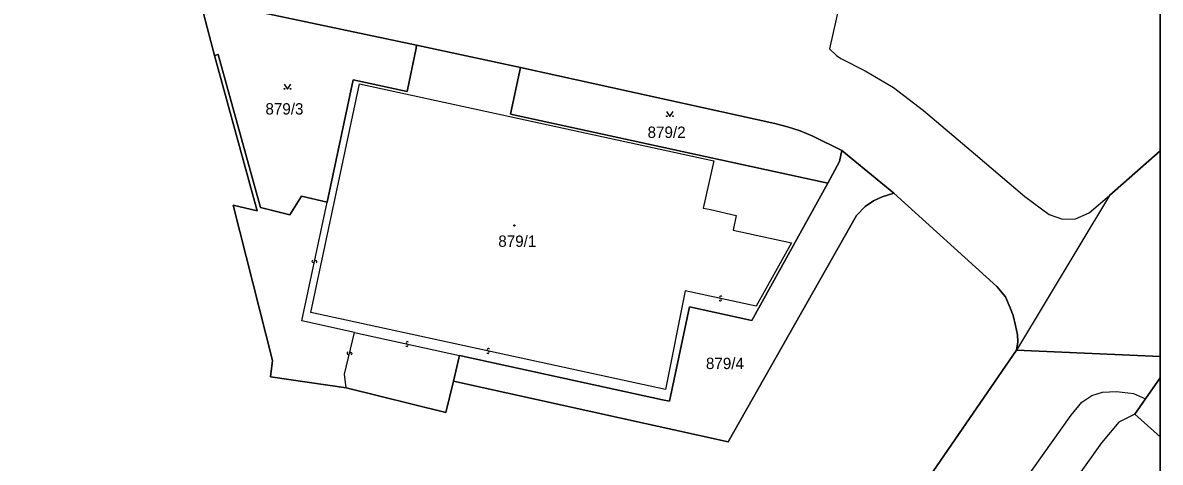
# Model space of a CAD drawing. Extents: x -598233 to -596890, y -1157848 to -1156431.
# Drawn here: x -597060.6 to -596890.5, y -1156782.2 to -1156716.5 of the extents above; entities that cross this region are included whole.
import ezdxf

# ---------------------------------------------------------------- set-up
doc = ezdxf.new("R2010")
doc.units = 0
for name, color, linetype in [('Level 1', 7, 'Continuous'), ('Level 13', 7, 'Continuous'), ('Level 3', 7, 'Continuous'), ('Level 4', 7, 'Continuous'), ('Level 5', 7, 'Continuous'), ('Level 60', 7, 'Continuous'), ('Vrstva 60', 7, 'Continuous'), ('zajmove_uzemi', 7, 'Continuous')]:
    doc.layers.add(name, color=color, linetype=linetype)

msp = doc.modelspace()

# ---------------------------------------------------------------- linework, layer by layer
at = {"layer": 'Level 1'}
for p, q in [((-596890.46, -1156735.67), (-596898.07, -1156742.34)), ((-596911.95, -1156765.45), (-596890.46, -1156766.42)), ((-596892.66, -1156772.74), (-596890.46, -1156769.58)), ((-596894.26, -1156775.04), (-596890.46, -1156778.4))]:
    msp.add_line(p, q, dxfattribs=at)
for points in [[(-596984.14, -1156710.43), (-596980.67, -1156695.36), (-596936.48, -1156705.03), (-596939.92, -1156720.38), (-596938.87, -1156721.4), (-596938.26, -1156721.86), (-596934.61, -1156723.68), (-596930.37, -1156726.18), (-596925.86, -1156729.6), (-596918.12, -1156736.18), (-596910.73, -1156742.49), (-596907.06, -1156745.15), (-596905.08, -1156745.86), (-596903.13, -1156745.84), (-596901.09, -1156744.93), (-596898.07, -1156742.34)], [(-597034.1, -1156712.96), (-597031.94, -1156721.37)], [(-597034.1, -1156712.96), (-597001.69, -1156719.86)], [(-597001.69, -1156719.86), (-597001.78, -1156720.29), (-597003.11, -1156726.79), (-597011.19, -1156725.03), (-597015.09, -1156743.31)], [(-597001.69, -1156719.86), (-596986.17, -1156723.21)], [(-597031.94, -1156721.37), (-597031.37, -1156721.23), (-597025.05, -1156744.13), (-597020.64, -1156745.2), (-597018.9, -1156742.44), (-597015.09, -1156743.31)], [(-597012.22, -1156771.11), (-597023.54, -1156769.47), (-597023.23, -1156767.02), (-597029.16, -1156743.78), (-597025.54, -1156744.63), (-597031.94, -1156721.37)], [(-596986.17, -1156723.21), (-596986.26, -1156723.64), (-596987.65, -1156730.15), (-596940.18, -1156740.49)], [(-596986.17, -1156723.21), (-596948.11, -1156731.58), (-596946.2, -1156732.07), (-596944.3, -1156732.67), (-596942.44, -1156733.44), (-596938.11, -1156735.58)], [(-596940.18, -1156740.49), (-596938.43, -1156737.23), (-596938.11, -1156735.58)], [(-596938.11, -1156735.58), (-596930.3, -1156742)], [(-596996.19, -1156770.09), (-596955.1, -1156779.19), (-596935.92, -1156745.33), (-596934.58, -1156743.95), (-596933.34, -1156743.15), (-596932.05, -1156742.55), (-596930.3, -1156742)], [(-596995.28, -1156766.25), (-596964.92, -1156772.87), (-596963.88, -1156773.1), (-596960.86, -1156759), (-596951.56, -1156761.01), (-596940.18, -1156740.49)], [(-596930.3, -1156742), (-596914.9, -1156755.94), (-596913.63, -1156757.46), (-596912.89, -1156759.11), (-596912.48, -1156760.28), (-596912.09, -1156761.76), (-596911.84, -1156763.19), (-596911.77, -1156764.21), (-596911.95, -1156765.45)], [(-596898.07, -1156742.34), (-596911.95, -1156765.45)], [(-596945.71, -1156828.34), (-596945.29, -1156821.53), (-596939.52, -1156809.57), (-596930.84, -1156792.95), (-596911.95, -1156765.45)], [(-596996.19, -1156770.09), (-596995.28, -1156766.25)], [(-597012.22, -1156771.11), (-596997.31, -1156774.78), (-596996.19, -1156770.09)], [(-596941.49, -1156861.58), (-596942.26, -1156861.06), (-596943.86, -1156859.12), (-596944.8, -1156857.38), (-596945.58, -1156855.42), (-596945.8, -1156853.32), (-596945.5, -1156850.95), (-596943.21, -1156845.69), (-596928.59, -1156815.94), (-596920.16, -1156799.59), (-596913.69, -1156789.14), (-596903.77, -1156775.19), (-596902.21, -1156773.23), (-596900.71, -1156772.23), (-596899.1, -1156771.72), (-596897.03, -1156771.62), (-596894.44, -1156771.96), (-596892.66, -1156772.74)], [(-596894.26, -1156775.04), (-596892.66, -1156772.74)], [(-596894.26, -1156775.04), (-596896.64, -1156776.22), (-596899.26, -1156779.31), (-596907.77, -1156791.27), (-596915.37, -1156803.61), (-596921.8, -1156816.33), (-596933.39, -1156839.44), (-596934.52, -1156841.97), (-596940.15, -1156853.66), (-596940.9, -1156855.13), (-596941.55, -1156857.46), (-596941.84, -1156859.86), (-596941.49, -1156861.58)]]:
    msp.add_lwpolyline(points, dxfattribs=at)
at = {"layer": 'Level 13'}
for centre, start, end in [((-597017.17, -1156752.16), 115.3088, 347.4068), ((-597016.81, -1156752.24), 295.0943, 167.6843), ((-596956.27, -1156757.91), 205.1528, 77.2508), ((-596956.19, -1156757.55), 24.9383, 257.5283), ((-597011.9, -1156765.9), 113.9637, 346.0617), ((-597011.54, -1156765.98), 293.7493, 166.3393), ((-597003.16, -1156764.72), 204.8268, 77.4168), ((-597003.08, -1156764.36), 25.0413, 257.1393), ((-596991.05, -1156765.76), 205.1541, 77.2521), ((-596990.97, -1156765.4), 24.9397, 257.5297)]:
    msp.add_arc(centre, 0.184, start, end, dxfattribs=at)
at = {"layer": 'Level 3'}
for points in [[(-596961.54, -1156756.58), (-596964.48, -1156771.33), (-597017.54, -1156759.84), (-597010.25, -1156725.61), (-596957.26, -1156737.14), (-596958.81, -1156744.2), (-596957.74, -1156744.44), (-596953.9, -1156745.32), (-596954.36, -1156747.51), (-596945.64, -1156749.4), (-596950.92, -1156758.88), (-596961.54, -1156756.58)], [(-597010.97, -1156762.82), (-597018.89, -1156761.09), (-597015.09, -1156743.31)], [(-597012.22, -1156771.11), (-597012.46, -1156769.07), (-597010.97, -1156762.82)], [(-597010.97, -1156762.82), (-596995.28, -1156766.25)]]:
    msp.add_lwpolyline(points, dxfattribs=at)
at = {"layer": 'Level 5'}
for points in [[(-597021.5, -1156725.68), (-597021, -1156726.43), (-597020.5, -1156725.68)], [(-596964.31, -1156729.77), (-596963.81, -1156730.52), (-596963.31, -1156729.77)]]:
    msp.add_lwpolyline(points, dxfattribs=at)
for centre, radius in [((-597021.45, -1156726.38), 0.05), ((-597020.55, -1156726.38), 0.05), ((-596964.26, -1156730.47), 0.05), ((-596963.36, -1156730.47), 0.05), ((-596987.07, -1156746.81), 0.09), ((-596987.07, -1156746.81), 0.0521)]:
    msp.add_circle(centre, radius, dxfattribs=at)
at = {"layer": 'Level 60'}
for points in [[(-596936.48, -1156705.03), (-596939.92, -1156720.38), (-596938.87, -1156721.4), (-596938.26, -1156721.86), (-596934.61, -1156723.68), (-596930.37, -1156726.18), (-596925.86, -1156729.6), (-596918.12, -1156736.18), (-596910.73, -1156742.49), (-596907.06, -1156745.15), (-596905.08, -1156745.86), (-596903.13, -1156745.84), (-596901.09, -1156744.93), (-596898.07, -1156742.34), (-596911.95, -1156765.45), (-596911.77, -1156764.21), (-596911.84, -1156763.19), (-596912.09, -1156761.76), (-596912.48, -1156760.28), (-596912.89, -1156759.11), (-596913.63, -1156757.46), (-596914.9, -1156755.94), (-596930.3, -1156742), (-596938.11, -1156735.58), (-596942.44, -1156733.44), (-596944.3, -1156732.67), (-596946.2, -1156732.07), (-596948.11, -1156731.58), (-596986.17, -1156723.21), (-597001.69, -1156719.86), (-597034.1, -1156712.96)], [(-597034.1, -1156712.96), (-597031.94, -1156721.37), (-597025.54, -1156744.63), (-597029.16, -1156743.78), (-597023.23, -1156767.02), (-597023.54, -1156769.47), (-597012.22, -1156771.11), (-596997.31, -1156774.78), (-596996.19, -1156770.09), (-596955.1, -1156779.19), (-596935.92, -1156745.33), (-596934.58, -1156743.95), (-596933.34, -1156743.15), (-596932.05, -1156742.55), (-596930.3, -1156742), (-596914.9, -1156755.94), (-596913.63, -1156757.46), (-596912.89, -1156759.11), (-596912.48, -1156760.28), (-596912.09, -1156761.76), (-596911.84, -1156763.19), (-596911.77, -1156764.21), (-596911.95, -1156765.45), (-596930.84, -1156792.95)], [(-596913.69, -1156789.14), (-596903.77, -1156775.19), (-596902.21, -1156773.23), (-596900.71, -1156772.23), (-596899.1, -1156771.72), (-596897.03, -1156771.62), (-596894.44, -1156771.96), (-596892.66, -1156772.74), (-596894.26, -1156775.04), (-596896.64, -1156776.22), (-596899.26, -1156779.31), (-596907.77, -1156791.27)]]:
    msp.add_lwpolyline(points, dxfattribs=at)
for points in [[(-597003.11, -1156726.79), (-597011.19, -1156725.03), (-597015.09, -1156743.31), (-597018.9, -1156742.44), (-597020.64, -1156745.2), (-597025.05, -1156744.13), (-597031.37, -1156721.23), (-597031.94, -1156721.37), (-597034.1, -1156712.96), (-597001.69, -1156719.86), (-597001.78, -1156720.29)], [(-596997.31, -1156774.78), (-597012.22, -1156771.11), (-597023.54, -1156769.47), (-597023.23, -1156767.02), (-597029.16, -1156743.78), (-597025.54, -1156744.63), (-597031.94, -1156721.37), (-597031.37, -1156721.23), (-597025.05, -1156744.13), (-597020.64, -1156745.2), (-597018.9, -1156742.44), (-597015.09, -1156743.31), (-597011.19, -1156725.03), (-597003.11, -1156726.79), (-597001.78, -1156720.29), (-597001.69, -1156719.86), (-596986.17, -1156723.21), (-596986.26, -1156723.64), (-596987.65, -1156730.15), (-596940.18, -1156740.49), (-596951.56, -1156761.01), (-596960.86, -1156759), (-596963.88, -1156773.1), (-596964.92, -1156772.87), (-596995.28, -1156766.25), (-596996.19, -1156770.09)], [(-596987.65, -1156730.15), (-596986.26, -1156723.64), (-596986.17, -1156723.21), (-596948.11, -1156731.58), (-596946.2, -1156732.07), (-596944.3, -1156732.67), (-596942.44, -1156733.44), (-596938.11, -1156735.58), (-596938.43, -1156737.23), (-596940.18, -1156740.49)], [(-596995.28, -1156766.25), (-596964.92, -1156772.87), (-596963.88, -1156773.1), (-596960.86, -1156759), (-596951.56, -1156761.01), (-596940.18, -1156740.49), (-596938.43, -1156737.23), (-596938.11, -1156735.58), (-596930.3, -1156742), (-596932.05, -1156742.55), (-596933.34, -1156743.15), (-596934.58, -1156743.95), (-596935.92, -1156745.33), (-596955.1, -1156779.19), (-596996.19, -1156770.09)]]:
    msp.add_lwpolyline(points, close=True, dxfattribs=at)
at = {"layer": 'Vrstva 60'}
for points in [[(-596890.46, -1157848.46), (-596890.46, -1156430.86), (-596983.04, -1156430.86), (-596990.44, -1156433.91), (-596993.19, -1156433.76), (-597008.19, -1156432.93), (-597020.25, -1156432.27), (-597021.76, -1156432.84), (-597039.48, -1156439.55), (-597043.96, -1156441.25), (-597051.15, -1156448.54), (-597059.31, -1156456.81), (-597060.92, -1156460.09)], [(-596936.48, -1156705.03), (-596939.92, -1156720.38), (-596938.87, -1156721.4), (-596938.26, -1156721.86), (-596934.61, -1156723.68), (-596930.37, -1156726.18), (-596925.86, -1156729.6), (-596918.12, -1156736.18), (-596910.73, -1156742.49), (-596907.06, -1156745.15), (-596905.08, -1156745.86), (-596903.13, -1156745.84), (-596901.09, -1156744.93), (-596898.07, -1156742.34), (-596890.46, -1156735.67), (-596890.46, -1156641.77)], [(-596913.69, -1156789.14), (-596903.77, -1156775.19), (-596902.21, -1156773.23), (-596900.71, -1156772.23), (-596899.1, -1156771.72), (-596897.03, -1156771.62), (-596894.44, -1156771.96), (-596892.66, -1156772.74), (-596890.46, -1156769.58), (-596890.46, -1156766.42), (-596911.95, -1156765.45), (-596930.84, -1156792.95)], [(-596890.46, -1156855.68), (-596890.46, -1156778.4), (-596894.26, -1156775.04), (-596896.64, -1156776.22), (-596899.26, -1156779.31), (-596907.77, -1156791.27)]]:
    msp.add_lwpolyline(points, dxfattribs=at)
for points in [[(-596890.46, -1156766.42), (-596890.46, -1156735.67), (-596898.07, -1156742.34), (-596911.95, -1156765.45)], [(-596890.46, -1156769.58), (-596892.66, -1156772.74), (-596894.26, -1156775.04), (-596890.46, -1156778.4)]]:
    msp.add_lwpolyline(points, close=True, dxfattribs=at)
at = {"layer": 'zajmove_uzemi'}
msp.add_lwpolyline([(-598232.89, -1156430.86), (-596890.46, -1156430.86), (-596890.46, -1157848.46), (-598232.89, -1157848.46)], close=True, dxfattribs=at)

# ---------------------------------------------------------------- texts
at = {"layer": 'Level 4'}
for s, p in [('879/3', (-597024.31, -1156730.22)), ('879/2', (-596967.15, -1156733.72)), ('879/1', (-596989.48, -1156750.01)), ('879/4', (-596958.42, -1156768.29))]:
    msp.add_text(s, height=1.7, dxfattribs=at).set_placement(p)

doc.saveas('drawing.dxf')
